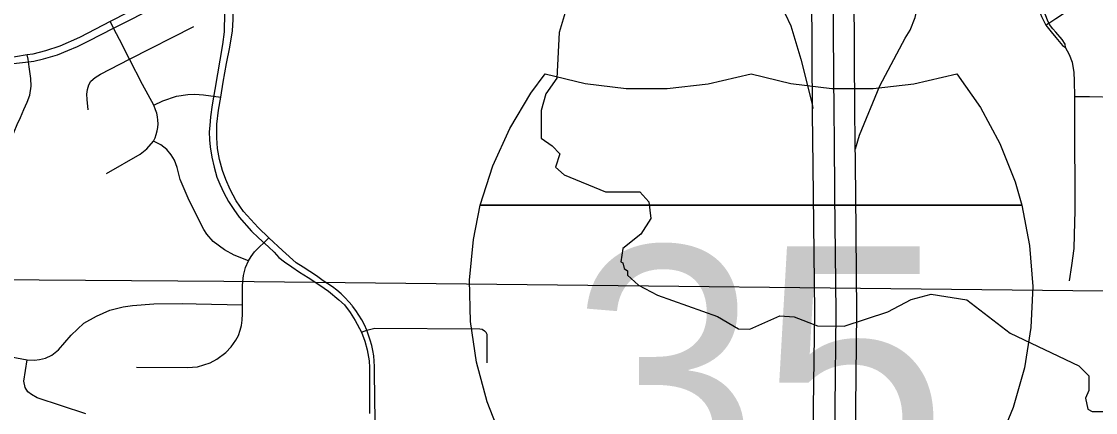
# Model space of a CAD drawing. Extents: x -1403959 to 81668, y -1400582 to 11018.
# Drawn here: x 6293 to 6440.3, y 8459.1 to 8512.8 of the extents above; entities that cross this region are included whole.
import ezdxf

# ---------------------------------------------------------------- set-up
doc = ezdxf.new("R2010")
doc.units = 0
for name, color, linetype in [('tdCiAirportTxt', 7, 'Continuous'), ('tdCiCityCartoShort', 7, 'Continuous'), ('tdCiSectNmbr', 7, 'Continuous'), ('tdCiSectTwpRng', 7, 'Continuous'), ('tdCoPriCL', 7, 'Continuous'), ('tdCoSurfBitum', 7, 'Continuous'), ('tdCoSurfGravel', 7, 'Continuous'), ('tdCoTwpNameTxt', 7, 'Continuous')]:
    doc.layers.add(name, color=color, linetype=linetype)

msp = doc.modelspace()

# ---------------------------------------------------------------- linework, layer by layer
at = {"layer": 'tdCiAirportTxt'}
for points in [[(6401.68, 8451.64), (6401.62, 8459.86), (6401.78, 8472.89), (6401.61, 8489.06), (6401.54, 8496.68), (6401.49, 8500.14), (6401.39, 8516.97), (6401.44, 8520.21)], [(6407.48, 8451.63), (6407.43, 8459.84), (6407.58, 8472.89), (6407.42, 8489.12), (6407.34, 8496.75), (6407.3, 8500.2), (6407.19, 8516.94), (6407.24, 8520.06)]]:
    msp.add_lwpolyline(points, dxfattribs=at)
at = {"layer": 'tdCiCityCartoShort'}
msp.add_lwpolyline([(6404.24, 8529.78), (6404.29, 8516.9), (6404.39, 8500.15), (6404.44, 8496.69), (6404.51, 8489.07), (6404.68, 8472.87), (6404.53, 8459.83), (6404.58, 8451.61)], dxfattribs=at)
at = {"layer": 'tdCiSectNmbr'}
for points in [[(6321.1, 8507.03), (6321.54, 8509.26), (6321.92, 8511.5), (6322.02, 8513.08), (6322.02, 8514.82), (6321.97, 8516.29), (6321.78, 8518.03), (6321.37, 8520.02), (6321.17, 8520.97), (6320.99, 8521.85), (6320.59, 8523.51), (6320.04, 8526.03), (6319.72, 8527.5), (6319.45, 8529.51), (6319.35, 8533.67), (6319.21, 8537.36), (6318.94, 8539.98)], [(6282.07, 8507.8), (6284.22, 8507.37), (6287.96, 8506.92), (6290.18, 8506.87), (6293.92, 8507.27), (6294.64, 8507.35), (6295.98, 8507.66), (6297.89, 8508.23), (6299.32, 8508.8), (6300.65, 8509.37), (6302.2, 8510.16), (6305.6, 8511.9), (6307.76, 8513), (6315.47, 8516.96), (6320.43, 8519.53), (6320.98, 8519.81)], [(6320.54, 8520.66), (6320.21, 8520.49), (6314.66, 8517.7), (6305.13, 8512.78), (6304.16, 8512.28), (6300.94, 8510.62), (6298.22, 8509.4), (6296.26, 8508.75), (6294.52, 8508.33), (6293.76, 8508.21), (6292.14, 8507.97), (6289.94, 8507.85), (6287.72, 8507.97), (6285.51, 8508.18), (6283.1, 8508.54), (6282.27, 8508.73)], [(6320.9, 8515.57), (6320.77, 8512.1), (6320.75, 8511.37), (6320.54, 8509.64), (6319.5, 8503.46), (6319.14, 8501.36), (6318.87, 8499.72), (6318.79, 8498.53), (6318.73, 8497.66), (6318.77, 8496.54), (6318.85, 8495.61), (6319.07, 8494.16), (6319.38, 8492.8), (6319.77, 8491.45), (6320.15, 8490.47), (6320.71, 8489.26), (6321.34, 8488.09), (6322.08, 8486.99), (6322.84, 8485.92), (6324.51, 8484.01), (6325.48, 8483.09), (6326.83, 8481.86), (6327.61, 8481.13), (6328.28, 8480.42), (6329.05, 8479.81), (6330.07, 8479.12), (6331.08, 8478.4), (6332.3, 8477.65), (6333.91, 8476.59), (6335.07, 8475.8)], [(6338.31, 8473.8), (6337.88, 8474.31), (6337.36, 8474.87), (6336.81, 8475.4), (6336.23, 8475.9), (6335.62, 8476.36), (6334.99, 8476.79), (6334.33, 8477.19), (6333.45, 8477.86), (6332.54, 8478.49), (6331.61, 8479.08), (6330.66, 8479.65), (6328.77, 8481.37), (6326.91, 8483.12), (6325.45, 8484.52), (6323.4, 8486.72), (6322.43, 8488.18), (6321.58, 8489.73), (6320.98, 8491.09), (6320.54, 8492.34), (6320.12, 8493.84), (6319.86, 8495.35), (6319.76, 8496.83), (6319.76, 8498.69), (6320.01, 8500.63), (6320.31, 8502.41), (6320.65, 8504.47), (6321.1, 8507.03)], [(6335.07, 8475.8), (6336.51, 8474.61), (6337.28, 8473.9), (6338.06, 8472.87), (6338.73, 8471.77), (6339.61, 8470.15)], [(6341.41, 8464.56), (6341.4, 8464.68), (6341.4, 8465.42), (6341.36, 8466.15), (6341.28, 8466.89), (6341.16, 8467.62), (6341.01, 8468.34), (6340.81, 8469.05), (6340.58, 8469.75), (6340.32, 8470.44), (6340, 8471.14), (6339.65, 8471.82), (6339.26, 8472.48), (6338.83, 8473.11), (6338.37, 8473.72), (6338.31, 8473.8)], [(6339.61, 8470.15), (6339.62, 8470.14)], [(6339.62, 8470.14), (6340.06, 8468.9), (6340.37, 8467.73), (6340.64, 8466.21), (6340.69, 8465.28), (6340.72, 8458.98)], [(6341.49, 8452.86), (6341.54, 8454.63), (6341.41, 8464.56)]]:
    msp.add_lwpolyline(points, dxfattribs=at)
at = {"layer": 'tdCiSectTwpRng'}
for points in [[(6432.26, 8524.77), (6431.97, 8523.1), (6431.94, 8520.22), (6431.93, 8518.02), (6431.91, 8517.33), (6431.95, 8516.71), (6432.04, 8515.93), (6432.61, 8514.2), (6432.89, 8513.49), (6433.48, 8512.3), (6434.23, 8511.39), (6434.85, 8510.62), (6435.78, 8509.5), (6436.21, 8509.23)], [(6433.72, 8512.46), (6433.91, 8512.59), (6434.86, 8513.23), (6436.48, 8514.27), (6436.94, 8514.82), (6437.26, 8515.43), (6437.4, 8515.96), (6437.44, 8516.53), (6437.4, 8517.75), (6437.4, 8521.16), (6437.5, 8521.83), (6437.64, 8522.17), (6437.93, 8522.43), (6438.34, 8522.52), (6442.17, 8522.51)], [(6434.11, 8512.22), (6434.11, 8512.22), (6433.91, 8512.59), (6433.71, 8512.97), (6433.26, 8514.18), (6432.8, 8515.82), (6432.5, 8517.47), (6432.47, 8518.85)], [(6305.39, 8512.3), (6305.13, 8512.78)], [(6324.11, 8479.93), (6322.16, 8480.74), (6320.82, 8481.44), (6319.27, 8482.61), (6318.4, 8483.6), (6317.96, 8484.24), (6316.94, 8486.28), (6315.84, 8488.55), (6314.72, 8491.1), (6314.3, 8492.77), (6313.95, 8493.77), (6313.49, 8494.49), (6312.89, 8495.23), (6312.09, 8495.85), (6311.07, 8496.39), (6311.29, 8496.83), (6311.46, 8497.29), (6311.58, 8497.77), (6311.66, 8498.26), (6311.7, 8498.75), (6311.68, 8499.24), (6311.62, 8499.73), (6311.51, 8500.21), (6311.36, 8500.68), (6311.13, 8501.31), (6309.56, 8504.14), (6307.8, 8507.61), (6306.43, 8510.32), (6305.6, 8511.9), (6305.39, 8512.3)], [(6433.48, 8512.3), (6433.72, 8512.46)], [(6436.21, 8509.23), (6436.13, 8509.7), (6435.71, 8510.35), (6434.85, 8511.33), (6434.43, 8511.79), (6434.11, 8512.22)], [(6302.11, 8500.68), (6301.98, 8502.1), (6301.94, 8502.8), (6302, 8503.45), (6302.21, 8504.09), (6302.46, 8504.6), (6303.08, 8505.1), (6303.81, 8505.57), (6307.8, 8507.61), (6316.6, 8512.13)], [(6293.87, 8507.65), (6293.76, 8508.21)], [(6437.5, 8486.84), (6437.52, 8487.72), (6437.49, 8498.75), (6437.47, 8502.49), (6437.44, 8504.61), (6437.4, 8505.85), (6437.14, 8507.16), (6436.73, 8508.23), (6436.21, 8509.23)], [(6284.4, 8482.15), (6285.68, 8483.76), (6287.13, 8485.53), (6287.9, 8486.63), (6288.53, 8487.75), (6289.15, 8488.81), (6289.71, 8490.32), (6290.08, 8491.31), (6290.37, 8492.44), (6290.65, 8493.48), (6290.81, 8494.25), (6291.04, 8495.12), (6291.38, 8496.18), (6291.96, 8497.64), (6292.39, 8498.68), (6292.81, 8499.64), (6293.29, 8500.7), (6293.76, 8501.72), (6294.1, 8502.7), (6294.29, 8503.91), (6294.25, 8504.99), (6294.07, 8506.25), (6293.92, 8507.27), (6293.87, 8507.65)], [(6311.13, 8501.31), (6312.33, 8501.91), (6314.25, 8502.53), (6315.76, 8502.79), (6316.76, 8502.83), (6317.92, 8502.75), (6320.31, 8502.41)], [(6437.47, 8502.49), (6439.5, 8502.48), (6443.11, 8502.43), (6444.01, 8502.51), (6444.95, 8502.64), (6445.9, 8502.84), (6446.91, 8502.97), (6448.41, 8503.02), (6449.59, 8502.94), (6450.97, 8502.72), (6451.77, 8502.51), (6456.14, 8500.99)], [(6304.61, 8491.95), (6309.26, 8494.59), (6310.16, 8495.31), (6311.07, 8496.39)], [(6436.73, 8477.19), (6437.06, 8479.31), (6437.37, 8481.65), (6437.44, 8483.5), (6437.5, 8486.84)], [(6324.11, 8479.93), (6324.48, 8480.53), (6324.92, 8481.19), (6326.91, 8483.12)], [(6323.27, 8473.91), (6323.27, 8476.61), (6323.44, 8477.92), (6323.7, 8479.02), (6324.11, 8479.93)], [(6288.06, 8467.42), (6293.72, 8466.35), (6294.73, 8466.31), (6295.44, 8466.41), (6296.27, 8466.6), (6297.14, 8467), (6298.04, 8467.72), (6299.79, 8469.73), (6301.52, 8471.39), (6303.27, 8472.33), (6305.09, 8473.16), (6306.89, 8473.64), (6308.19, 8473.83), (6311.12, 8474.03), (6315.09, 8474.1), (6316.91, 8474.06)], [(6308.75, 8465.35), (6315.75, 8465.3), (6317.1, 8465.41), (6318.85, 8465.92), (6319.78, 8466.42), (6321.01, 8467.34), (6321.73, 8468.14), (6322.38, 8469.07), (6322.72, 8469.71), (6322.95, 8470.43), (6323.13, 8471.05), (6323.24, 8471.78), (6323.29, 8472.65), (6323.27, 8473.91)], [(6316.91, 8474.06), (6323.27, 8473.91)], [(6339.62, 8470.14), (6339.63, 8470.15)], [(6339.63, 8470.15), (6340.32, 8470.44)], [(6340.32, 8470.44), (6341.43, 8470.69), (6355.83, 8470.6), (6356.17, 8470.57), (6356.5, 8470.34), (6356.72, 8470.1)], [(6356.84, 8465.96), (6356.86, 8469.81), (6356.72, 8470.1)], [(6301.8, 8458.95), (6295.13, 8461.15), (6294.32, 8461.61), (6293.85, 8461.98), (6293.47, 8462.56), (6293.29, 8463.41), (6293.72, 8466.35)]]:
    msp.add_lwpolyline(points, dxfattribs=at)
at = {"layer": 'tdCoPriCL'}
for points in [[(6393.09, 8525.34), (6396.96, 8515.51), (6398.49, 8512.19), (6399.9, 8507.65), (6401.43, 8501.47), (6401.53, 8500.87)], [(6414.17, 8510.52), (6414.87, 8511.63), (6415.55, 8513.35), (6415.84, 8514.58)], [(6407.39, 8495.32), (6407.95, 8497.18), (6410.7, 8503.96), (6414.17, 8510.52)]]:
    msp.add_lwpolyline(points, dxfattribs=at)
at = {"layer": 'tdCoSurfBitum'}
msp.add_lwpolyline([(6367.82, 8514.93), (6366.74, 8511.27), (6366.41, 8505.01), (6364.88, 8502.88), (6364.26, 8500.59), (6364.25, 8496.77), (6365.77, 8495.71), (6366.83, 8494.65), (6366.21, 8492.82), (6367.43, 8491.74), (6373.07, 8489.43), (6377.8, 8489.42), (6379.02, 8488.04), (6379.32, 8485.75), (6377.94, 8483.61), (6375.48, 8481.64), (6375.17, 8479.81), (6375.48, 8479.65), (6375.63, 8478.89), (6376.08, 8478.58), (6376.08, 8477.97), (6377.61, 8476.59), (6380.2, 8475.21), (6388.43, 8472.28), (6391.33, 8470.59), (6392.86, 8470.58), (6396.99, 8472.4), (6398.97, 8472.24), (6402.17, 8471), (6405.84, 8470.99), (6411.8, 8472.95), (6415.01, 8474.62), (6417.77, 8475.37), (6422.65, 8474.59), (6428.59, 8469.99), (6438.04, 8465.53), (6439.41, 8464.15), (6439.41, 8462.16), (6438.94, 8461.09), (6439.24, 8459.57), (6439.85, 8459.26), (6442.75, 8459.25)], dxfattribs=at)
at = {"layer": 'tdCoSurfGravel'}
msp.add_line((6356.52, 8487.6), (6429.53, 8487.6), dxfattribs=at)
for points in [[(6358.9, 8455.34), (6356.83, 8460.59), (6355.38, 8466.04), (6354.58, 8471.63), (6354.43, 8477.27), (6354.95, 8482.88), (6355.9, 8487.6), (6357.61, 8492.98), (6359.94, 8498.12), (6362.85, 8502.95), (6364.82, 8505.63), (6370.3, 8504.3), (6375.9, 8503.62), (6381.55, 8503.6), (6387.15, 8504.23), (6393.05, 8505.63), (6398.53, 8504.3), (6404.13, 8503.62), (6409.78, 8503.6), (6415.38, 8504.23), (6421.28, 8505.63), (6424.52, 8501.01), (6427.19, 8496.04), (6429.27, 8490.8), (6430.2, 8487.6), (6431.27, 8482.06), (6431.69, 8476.44), (6431.45, 8470.8), (6430.55, 8465.23), (6429.01, 8459.8), (6426.85, 8454.59)], [(6358.9, 8455.34), (6356.83, 8460.59), (6355.38, 8466.04), (6354.58, 8471.63), (6354.43, 8477.27), (6354.95, 8482.88), (6355.9, 8487.6), (6430.2, 8487.6), (6431.27, 8482.06), (6431.69, 8476.44), (6431.45, 8470.8), (6430.55, 8465.23), (6429.01, 8459.8), (6426.85, 8454.59)]]:
    msp.add_lwpolyline(points, dxfattribs=at)
msp.add_lwpolyline([(6355.9, 8487.6), (6357.61, 8492.98), (6359.94, 8498.12), (6362.85, 8502.95), (6364.82, 8505.63), (6370.3, 8504.3), (6375.9, 8503.62), (6381.55, 8503.6), (6387.15, 8504.23), (6393.05, 8505.63), (6398.53, 8504.3), (6404.13, 8503.62), (6409.78, 8503.6), (6415.38, 8504.23), (6421.28, 8505.63), (6424.52, 8501.01), (6427.19, 8496.04), (6429.27, 8490.8), (6430.2, 8487.6)], close=True, dxfattribs=at)
at = {"layer": 'tdCoTwpNameTxt'}
msp.add_lwpolyline([(6219.4, 8477.86), (6320.74, 8477.14), (6603.6, 8474.05), (6730.56, 8472.6), (6730.56, 8472.6), (6771.22, 8472.14), (6770.7, 8527.23), (6770.27, 8572.73), (6797.68, 8572.07)], dxfattribs=at)

# ---------------------------------------------------------------- texts
at = {"layer": 'tdCoSurfGravel'}
msp.add_text('35', height=34.822, dxfattribs=at).set_placement((6368.22, 8447.11))

doc.saveas('drawing.dxf')
